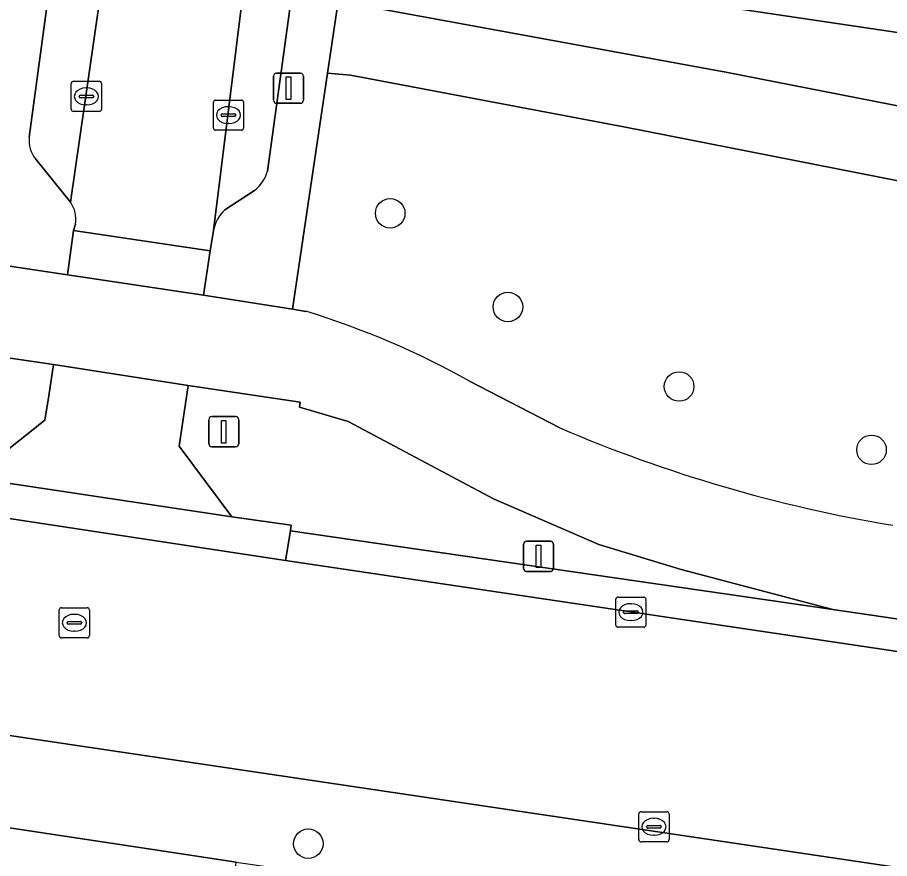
# Model space of a CAD drawing. Extents: x 163683 to 164494, y 382709 to 383872.
# Drawn here: x 164082.45 to 164111.33, y 382901.55 to 382929.41 of the extents above; entities that cross this region are included whole.
import ezdxf

# ---------------------------------------------------------------- set-up
doc = ezdxf.new("R2010")
doc.units = 0
for name, color, linetype in [('IMGEO_Berm_groen', 7, 'Continuous'), ('IMGEO_Boom', 7, 'Continuous'), ('IMGEO_Fietspad_gesloten', 7, 'Continuous'), ('IMGEO_Groenvoorziening', 7, 'Continuous'), ('IMGEO_Kolk', 7, 'Continuous'), ('IMGEO_Lichtmast', 7, 'Continuous'), ('IMGEO_Parkeervlak_open', 7, 'Continuous'), ('IMGEO_Rijbaan_lokaal_gesloten', 7, 'Continuous'), ('IMGEO_Rijbaan_lokaal_open', 7, 'Continuous'), ('IMGEO_Rioolput', 7, 'Continuous'), ('IMGEO_Verkeersbordpaal', 7, 'Continuous'), ('IMGEO_Voetpad_open', 7, 'Continuous')]:
    doc.layers.add(name, color=color, linetype=linetype)

msp = doc.modelspace()

# ---------------------------------------------------------------- linework, layer by layer
at = {"layer": 'IMGEO_Berm_groen'}
for points in [[(164083.489, 382916.871), (164083.648, 382917.908), (164080.015, 382918.445), (164079.969, 382918.239)], [(164063.573, 382916.731), (164061.579, 382916.967), (164079.851, 382914.143), (164079.881, 382914.352), (164080.954, 382914.16), (164083.365, 382916.067), (164083.489, 382916.871)]]:
    msp.add_lwpolyline(points, dxfattribs=at)
msp.add_lwpolyline([(164093.404, 382916.027), (164091.798, 382916.497), (164091.819, 382916.666), (164088.11, 382917.218), (164087.808, 382915.203), (164089.553, 382912.871), (164091.518, 382912.593), (164091.493, 382912.402), (164109.452, 382909.801), (164104.433, 382911.123), (164101.705, 382911.946), (164098.222, 382913.466)], close=True, dxfattribs=at)
at = {"layer": 'IMGEO_Boom'}
for centre in [(164094.797, 382922.922), (164098.694, 382919.82), (164104.362, 382917.184), (164110.734, 382915.088), (164092.085, 382902.04)]:
    msp.add_circle(centre, 0.489, dxfattribs=at)
at = {"layer": 'IMGEO_Fietspad_gesloten'}
for points in [[(164088.61, 382920.207), (164084.114, 382920.888), (164080.709, 382921.39), (164077.448, 382921.353), (164075.274, 382921.115), (164071.17, 382920.18)], [(164092.007, 382919.674), (164091.557, 382919.741), (164088.61, 382920.207)], [(164079.969, 382918.239), (164080.015, 382918.445), (164083.648, 382917.908), (164088.11, 382917.218), (164091.819, 382916.666), (164091.798, 382916.497), (164093.404, 382916.027), (164098.222, 382913.466), (164101.705, 382911.946), (164104.433, 382911.123), (164109.452, 382909.801), (164122.324, 382907.915), (164124.915, 382908.091), (164127.365, 382908.358), (164132.887, 382909.267), (164136.538, 382909.996), (164140.34, 382909.47), (164145.688, 382908.677), (164167.355, 382905.668), (164170.356, 382905.251), (164178.004, 382904.232), (164188.016, 382903.301)], [(164100.411, 382915.813), (164097.423, 382917.361)]]:
    msp.add_lwpolyline(points, dxfattribs=at)
for centre, radius, start, end in [((164084.043, 382893.528), 27.333, 60.6896, 73.0589), ((164119.389, 382960.225), 48.297, 246.8617, 260.5241)]:
    msp.add_arc(centre, radius, start, end, dxfattribs=at)
at = {"layer": 'IMGEO_Groenvoorziening'}
for points in [[(164093.559, 382933.622), (164093.297, 382931.638), (164139.939, 382924.7), (164140.229, 382926.679), (164137.706, 382927.054), (164130.289, 382928.161), (164128.706, 382928.397), (164120.241, 382929.628), (164116.872, 382930.126), (164113.229, 382930.665), (164103.402, 382932.145), (164095.981, 382933.235)], [(164093.297, 382931.638), (164093.072, 382929.933), (164094.036, 382929.771), (164105.912, 382927.595), (164116.325, 382925.558), (164136.589, 382920.625), (164138.954, 382920.045), (164139.409, 382922.626), (164139.939, 382924.7)]]:
    msp.add_lwpolyline(points, close=True, dxfattribs=at)
for points in [[(164138.554, 382917.653), (164135.761, 382918.443), (164115.146, 382923.304), (164102.583, 382925.772), (164093.486, 382927.494), (164092.722, 382927.559), (164091.557, 382919.741), (164092.007, 382919.674)], [(164097.423, 382917.361), (164100.411, 382915.813)]]:
    msp.add_lwpolyline(points, dxfattribs=at)
for centre, radius, start, end in [((164084.043, 382893.528), 27.333, 60.6896, 73.0589), ((164119.389, 382960.225), 48.297, 246.8617, 260.5241)]:
    msp.add_arc(centre, radius, start, end, dxfattribs=at)
at = {"layer": 'IMGEO_Kolk'}
for p, q in [((164084.238, 382926.368), (164084.238, 382927.22)), ((164084.313, 382927.294), (164085.165, 382927.294)), ((164084.726, 382927.074), (164084.751, 382927.074)), ((164085.239, 382927.22), (164085.239, 382926.368)), ((164084.497, 382926.788), (164084.497, 382926.8)), ((164084.935, 382926.751), (164084.537, 382926.751)), ((164084.54, 382926.837), (164084.938, 382926.837)), ((164084.981, 382926.8), (164084.981, 382926.788)), ((164084.749, 382926.514), (164084.724, 382926.514)), ((164088.941, 382925.747), (164088.941, 382926.599)), ((164089.016, 382926.673), (164089.868, 382926.673)), ((164089.942, 382926.599), (164089.942, 382925.747)), ((164085.165, 382926.294), (164084.313, 382926.294)), ((164089.2, 382926.167), (164089.2, 382926.179)), ((164089.243, 382926.216), (164089.641, 382926.216)), ((164089.429, 382926.453), (164089.454, 382926.453)), ((164089.684, 382926.179), (164089.684, 382926.167)), ((164089.638, 382926.13), (164089.24, 382926.13)), ((164089.452, 382925.893), (164089.427, 382925.893)), ((164089.868, 382925.673), (164089.016, 382925.673)), ((164102.265, 382909.284), (164102.265, 382910.136)), ((164102.34, 382910.21), (164103.192, 382910.21)), ((164103.266, 382910.136), (164103.266, 382909.284)), ((164102.524, 382909.704), (164102.524, 382909.716)), ((164102.567, 382909.753), (164102.965, 382909.753)), ((164102.753, 382909.99), (164102.778, 382909.99)), ((164103.008, 382909.716), (164103.008, 382909.704)), ((164102.962, 382909.667), (164102.564, 382909.667)), ((164102.776, 382909.43), (164102.751, 382909.43)), ((164103.192, 382909.21), (164102.34, 382909.21)), ((164103.102, 382903.101), (164103.954, 382903.101)), ((164103.027, 382902.175), (164103.027, 382903.027)), ((164103.515, 382902.881), (164103.54, 382902.881)), ((164104.028, 382903.027), (164104.028, 382902.175)), ((164103.286, 382902.595), (164103.286, 382902.607)), ((164103.724, 382902.558), (164103.326, 382902.558)), ((164103.329, 382902.644), (164103.727, 382902.644)), ((164103.77, 382902.607), (164103.77, 382902.595)), ((164103.538, 382902.321), (164103.513, 382902.321)), ((164103.954, 382902.101), (164103.102, 382902.101))]:
    msp.add_line(p, q, dxfattribs=at)
for points in [[(164084.238, 382926.368), (164084.238, 382927.22)], [(164084.313, 382927.294), (164085.165, 382927.294)], [(164085.239, 382927.22), (164085.239, 382926.368)], [(164088.941, 382925.747), (164088.941, 382926.599)], [(164089.016, 382926.673), (164089.868, 382926.673)], [(164089.942, 382926.599), (164089.942, 382925.747)], [(164085.165, 382926.294), (164084.313, 382926.294)], [(164089.868, 382925.673), (164089.016, 382925.673)], [(164102.265, 382909.284), (164102.265, 382910.136)], [(164102.34, 382910.21), (164103.192, 382910.21)], [(164103.266, 382910.136), (164103.266, 382909.284)], [(164103.192, 382909.21), (164102.34, 382909.21)], [(164103.102, 382903.101), (164103.954, 382903.101)], [(164103.027, 382902.175), (164103.027, 382903.027)], [(164104.028, 382903.027), (164104.028, 382902.175)], [(164103.954, 382902.101), (164103.102, 382902.101)]]:
    msp.add_lwpolyline(points, dxfattribs=at)
for centre, radius, start, end in [((164084.315, 382927.218), 0.0765, 91.552, 178.448), ((164084.315, 382927.218), 0.0765, 91.552, 178.448), ((164085.163, 382927.218), 0.0765, 1.552, 88.448), ((164085.163, 382927.218), 0.0765, 1.552, 88.448), ((164084.537, 382926.797), 0.0403, 85.8775, 175.7526), ((164084.534, 382926.787), 0.0366, 178.938, 274.7102), ((164084.938, 382926.794), 0.043, 264.8664, 352.4533), ((164084.942, 382926.799), 0.0386, 1.7309, 96.639), ((164089.018, 382926.597), 0.0765, 91.552, 178.448), ((164089.018, 382926.597), 0.0765, 91.552, 178.448), ((164089.866, 382926.597), 0.0765, 1.552, 88.448), ((164089.866, 382926.597), 0.0765, 1.552, 88.448), ((164084.315, 382926.37), 0.0765, 181.552, 268.448), ((164084.315, 382926.37), 0.0765, 181.552, 268.448), ((164085.163, 382926.37), 0.0765, 271.552, 358.448), ((164085.163, 382926.37), 0.0765, 271.552, 358.448), ((164089.24, 382926.176), 0.0403, 85.8775, 175.7526), ((164089.237, 382926.166), 0.0366, 178.938, 274.7102), ((164089.641, 382926.173), 0.043, 264.8664, 352.4533), ((164089.645, 382926.178), 0.0386, 1.7309, 96.639), ((164089.018, 382925.749), 0.0765, 181.552, 268.448), ((164089.018, 382925.749), 0.0765, 181.552, 268.448), ((164089.866, 382925.749), 0.0765, 271.552, 358.448), ((164089.866, 382925.749), 0.0765, 271.552, 358.448), ((164102.342, 382910.134), 0.0765, 91.552, 178.448), ((164102.342, 382910.134), 0.0765, 91.552, 178.448), ((164103.19, 382910.134), 0.0765, 1.552, 88.448), ((164103.19, 382910.134), 0.0765, 1.552, 88.448), ((164102.564, 382909.713), 0.0403, 85.8775, 175.7526), ((164102.969, 382909.715), 0.0386, 1.7309, 96.639), ((164102.561, 382909.703), 0.0366, 178.938, 274.7102), ((164102.965, 382909.71), 0.043, 264.8664, 352.4533), ((164102.342, 382909.286), 0.0765, 181.552, 268.448), ((164102.342, 382909.286), 0.0765, 181.552, 268.448), ((164103.19, 382909.286), 0.0765, 271.552, 358.448), ((164103.19, 382909.286), 0.0765, 271.552, 358.448), ((164103.104, 382903.025), 0.0765, 91.552, 178.448), ((164103.104, 382903.025), 0.0765, 91.552, 178.448), ((164103.952, 382903.025), 0.0765, 1.552, 88.448), ((164103.952, 382903.025), 0.0765, 1.552, 88.448), ((164103.326, 382902.604), 0.0403, 85.8775, 175.7526), ((164103.323, 382902.594), 0.0366, 178.938, 274.7102), ((164103.727, 382902.601), 0.043, 264.8664, 352.4533), ((164103.731, 382902.606), 0.0386, 1.7309, 96.639), ((164103.104, 382902.177), 0.0765, 181.552, 268.448), ((164103.104, 382902.177), 0.0765, 181.552, 268.448), ((164103.952, 382902.177), 0.0765, 271.552, 358.448), ((164103.952, 382902.177), 0.0765, 271.552, 358.448)]:
    msp.add_arc(centre, radius, start, end, dxfattribs=at)
for centre, major_axis, ratio, start_param, end_param in [((164084.725, 382926.794), (-0.387, 0.002), 0.722429, 4.712389, 7.853982), ((164084.75, 382926.794), (-0.39, 0.002), 0.717154, 1.570796, 4.712389), ((164089.428, 382926.173), (-0.387, 0.002), 0.722429, 4.712389, 7.853982), ((164089.453, 382926.173), (-0.39, 0.002), 0.717154, 1.570796, 4.712389), ((164102.752, 382909.71), (-0.387, 0.002), 0.722429, 4.712389, 7.853982), ((164102.777, 382909.71), (-0.39, 0.002), 0.717154, 1.570796, 4.712389), ((164103.514, 382902.601), (-0.387, 0.002), 0.722429, 4.712389, 7.853982), ((164103.539, 382902.601), (-0.39, 0.002), 0.717154, 1.570796, 4.712389)]:
    msp.add_ellipse(centre, major_axis=major_axis, ratio=ratio, start_param=start_param, end_param=end_param, dxfattribs=at)
at = {"layer": 'IMGEO_Lichtmast'}
for p, q in [((164090.937, 382926.665), (164090.937, 382927.465)), ((164090.937, 382927.465), (164090.937, 382926.665)), ((164091.037, 382927.565), (164091.827, 382927.565)), ((164091.827, 382927.565), (164091.037, 382927.565)), ((164091.927, 382927.465), (164091.927, 382926.665)), ((164091.927, 382926.665), (164091.927, 382927.465)), ((164091.827, 382926.565), (164091.037, 382926.565)), ((164091.037, 382926.565), (164091.827, 382926.565)), ((164099.314, 382912.059), (164100.104, 382912.059)), ((164100.104, 382912.059), (164099.314, 382912.059)), ((164099.214, 382911.159), (164099.214, 382911.959)), ((164099.214, 382911.959), (164099.214, 382911.159)), ((164100.204, 382911.959), (164100.204, 382911.159)), ((164100.204, 382911.159), (164100.204, 382911.959)), ((164100.104, 382911.059), (164099.314, 382911.059)), ((164099.314, 382911.059), (164100.104, 382911.059))]:
    msp.add_line(p, q, dxfattribs=at)
for points in [[(164091.357, 382927.44), (164091.507, 382927.44), (164091.507, 382926.69), (164091.357, 382926.69), (164091.357, 382927.44)], [(164099.634, 382911.934), (164099.784, 382911.934), (164099.784, 382911.184), (164099.634, 382911.184), (164099.634, 382911.934)]]:
    msp.add_lwpolyline(points, dxfattribs=at)
for centre, start, end in [((164091.037, 382927.465), 90, 180), ((164091.037, 382927.465), 90, 180), ((164091.827, 382927.465), 0, 90), ((164091.827, 382927.465), 360, 90), ((164091.037, 382926.665), 180, 270), ((164091.037, 382926.665), 180, 270), ((164091.827, 382926.665), 270, 0), ((164091.827, 382926.665), 270, 0), ((164099.314, 382911.959), 90, 180), ((164099.314, 382911.959), 90, 180), ((164100.104, 382911.959), 0, 90), ((164100.104, 382911.959), 360, 90), ((164099.314, 382911.159), 180, 270), ((164099.314, 382911.159), 180, 270), ((164100.104, 382911.159), 270, 0), ((164100.104, 382911.159), 270, 0)]:
    msp.add_arc(centre, 0.1, start, end, dxfattribs=at)
at = {"layer": 'IMGEO_Parkeervlak_open'}
for points in [[(164083.06, 382924.712), (164084.208, 382923.296), (164085.76, 382934.012), (164091.005, 382969.792), (164091.032, 382969.974), (164090.27, 382969.131), (164089.497, 382968.671)], [(164090.732, 382924.32), (164092.086, 382934.118), (164096.805, 382966.64), (164096.624, 382967.579), (164096.113, 382968.492), (164095.638, 382969.83), (164095.535, 382969.127), (164090.231, 382932.66), (164088.947, 382922.357)], [(164088.903, 382967.882), (164084.171, 382935.233), (164082.844, 382925.441)], [(164089.32, 382923.041), (164090.306, 382923.674)], [(164080.21, 382902.866), (164086.798, 382901.866), (164089.694, 382901.426), (164090.994, 382901.238), (164093.052, 382900.94), (164110.539, 382898.278), (164117.951, 382897.213), (164119.549, 382896.995), (164121.615, 382896.7), (164133.596, 382894.916), (164135.638, 382894.604), (164139.84, 382893.968), (164141, 382893.799), (164147.369, 382892.854), (164149.011, 382892.608), (164151.064, 382892.3), (164165.911, 382890.107), (164166.332, 382893.113), (164033.326, 382912.894)]]:
    msp.add_lwpolyline(points, dxfattribs=at)
for centre, radius, start, end in [((164083.838, 382925.339), 0.999, 174.1429, 218.8658), ((164089.501, 382924.668), 1.279, 308.9941, 344.2008), ((164090.244, 382922.093), 1.324, 134.2799, 168.5109)]:
    msp.add_arc(centre, radius, start, end, dxfattribs=at)
at = {"layer": 'IMGEO_Rijbaan_lokaal_gesloten'}
msp.add_lwpolyline([(163919.071, 382929.775), (163929.575, 382928.223), (163934.445, 382927.503), (163949.269, 382925.313), (163960.027, 382923.724), (163965.93, 382922.852), (164021.113, 382914.698), (164033.326, 382912.894), (164166.332, 382893.113), (164171.815, 382892.288), (164171.848, 382892.493), (164173.872, 382892.164), (164174.911, 382898.979), (164170.414, 382899.665), (164165.758, 382900.346), (164148.504, 382902.921), (164136.237, 382904.741), (164091.335, 382911.423), (164079.7, 382913.184), (164033.425, 382920.068), (164021.948, 382921.76), (164021.301, 382921.855), (163975.435, 382928.591), (163963.827, 382930.3)], dxfattribs=at)
at = {"layer": 'IMGEO_Rijbaan_lokaal_open'}
msp.add_lwpolyline([(164084.375, 382922.567), (164084.307, 382922.351), (164088.832, 382921.684), (164088.947, 382922.357), (164090.231, 382932.66), (164095.535, 382969.127), (164091.005, 382969.792), (164085.76, 382934.012), (164084.208, 382923.296)], dxfattribs=at)
for points in [[(164084.114, 382920.888), (164088.61, 382920.207), (164088.832, 382921.684), (164084.307, 382922.351)], [(164088.11, 382917.218), (164083.648, 382917.908), (164083.489, 382916.871), (164083.365, 382916.067), (164080.954, 382914.16), (164089.553, 382912.871), (164087.808, 382915.203)]]:
    msp.add_lwpolyline(points, close=True, dxfattribs=at)
msp.add_arc((164083.438, 382922.736), 0.952, 349.7711, 36.0344, dxfattribs=at)
at = {"layer": 'IMGEO_Rioolput'}
for p, q in [((164083.84, 382908.932), (164083.84, 382909.784)), ((164083.915, 382909.858), (164084.767, 382909.858)), ((164084.841, 382909.784), (164084.841, 382908.932)), ((164084.328, 382909.638), (164084.353, 382909.638)), ((164084.099, 382909.352), (164084.099, 382909.364)), ((164084.537, 382909.315), (164084.139, 382909.315)), ((164084.142, 382909.401), (164084.54, 382909.401)), ((164084.583, 382909.364), (164084.583, 382909.352)), ((164084.767, 382908.858), (164083.915, 382908.858)), ((164084.351, 382909.078), (164084.326, 382909.078))]:
    msp.add_line(p, q, dxfattribs=at)
for points in [[(164083.84, 382908.932), (164083.84, 382909.784)], [(164083.915, 382909.858), (164084.767, 382909.858)], [(164084.841, 382909.784), (164084.841, 382908.932)], [(164084.767, 382908.858), (164083.915, 382908.858)]]:
    msp.add_lwpolyline(points, dxfattribs=at)
for centre, radius, start, end in [((164083.917, 382909.782), 0.0765, 91.552, 178.448), ((164083.917, 382909.782), 0.0765, 91.552, 178.448), ((164084.765, 382909.782), 0.0765, 1.552, 88.448), ((164084.765, 382909.782), 0.0765, 1.552, 88.448), ((164084.139, 382909.361), 0.0403, 85.8775, 175.7526), ((164084.136, 382909.351), 0.0366, 178.938, 274.7102), ((164084.54, 382909.358), 0.043, 264.8664, 352.4533), ((164084.544, 382909.363), 0.0386, 1.7309, 96.639), ((164083.917, 382908.934), 0.0765, 181.552, 268.448), ((164083.917, 382908.934), 0.0765, 181.552, 268.448), ((164084.765, 382908.934), 0.0765, 271.552, 358.448), ((164084.765, 382908.934), 0.0765, 271.552, 358.448)]:
    msp.add_arc(centre, radius, start, end, dxfattribs=at)
for centre, major_axis, ratio, start_param, end_param in [((164084.327, 382909.358), (-0.387, 0.002), 0.722429, 4.712389, 7.853982), ((164084.352, 382909.358), (-0.39, 0.002), 0.717154, 1.570796, 4.712389)]:
    msp.add_ellipse(centre, major_axis=major_axis, ratio=ratio, start_param=start_param, end_param=end_param, dxfattribs=at)
at = {"layer": 'IMGEO_Verkeersbordpaal'}
for p, q in [((164088.79, 382915.286), (164088.79, 382916.086)), ((164088.79, 382916.086), (164088.79, 382915.286)), ((164088.89, 382916.186), (164089.68, 382916.186)), ((164089.68, 382916.186), (164088.89, 382916.186)), ((164089.78, 382916.086), (164089.78, 382915.286)), ((164089.78, 382915.286), (164089.78, 382916.086)), ((164089.68, 382915.186), (164088.89, 382915.186)), ((164088.89, 382915.186), (164089.68, 382915.186))]:
    msp.add_line(p, q, dxfattribs=at)
msp.add_lwpolyline([(164089.21, 382916.061), (164089.36, 382916.061), (164089.36, 382915.311), (164089.21, 382915.311), (164089.21, 382916.061)], dxfattribs=at)
for centre, start, end in [((164088.89, 382916.086), 90, 180), ((164088.89, 382916.086), 90, 180), ((164089.68, 382916.086), 0, 90), ((164089.68, 382916.086), 360, 90), ((164088.89, 382915.286), 180, 270), ((164088.89, 382915.286), 180, 270), ((164089.68, 382915.286), 270, 0), ((164089.68, 382915.286), 270, 0)]:
    msp.add_arc(centre, 0.1, start, end, dxfattribs=at)
at = {"layer": 'IMGEO_Voetpad_open'}
for points in [[(164100.39, 383035.674), (164098.124, 383035.989), (164097.915, 383034.601), (164096.804, 383027.184), (164097.675, 383027.054), (164097.357, 383025.464), (164096.163, 383017.209), (164095.296, 383011.222), (164094.015, 383011.414), (164093.777, 383009.815), (164092.315, 383000), (164088.422, 382973.858), (164087.983, 382970.912), (164082.663, 382935.187), (164082.071, 382930.744), (164081.754, 382928.429), (164080.709, 382921.39), (164084.114, 382920.888), (164084.307, 382922.351), (164084.375, 382922.567)], [(164088.947, 382922.357), (164088.832, 382921.684), (164088.61, 382920.207), (164091.557, 382919.741), (164092.722, 382927.559), (164093.072, 382929.933), (164093.297, 382931.638), (164093.559, 382933.622), (164098.876, 382969.417), (164099.302, 382972.288), (164103.418, 383000), (164104.762, 383008.256), (164105.063, 383010.105), (164103.379, 383010.362), (164103.936, 383014.016), (164105.713, 383025.977)], [(164096.099, 382972.966), (164095.638, 382969.83), (164096.113, 382968.492), (164096.624, 382967.579), (164096.805, 382966.64), (164092.086, 382934.118), (164090.732, 382924.32)], [(164082.844, 382925.441), (164084.171, 382935.233), (164088.903, 382967.882)], [(164084.208, 382923.296), (164083.06, 382924.712)], [(164090.306, 382923.674), (164089.32, 382923.041)]]:
    msp.add_lwpolyline(points, dxfattribs=at)
for points in [[(164138.954, 382920.045), (164136.589, 382920.625), (164116.325, 382925.558), (164105.912, 382927.595), (164094.036, 382929.771), (164093.072, 382929.933), (164092.722, 382927.559), (164093.486, 382927.494), (164102.583, 382925.772), (164115.146, 382923.304), (164135.761, 382918.443), (164138.554, 382917.653)], [(164091.335, 382911.423), (164091.493, 382912.402), (164091.518, 382912.593), (164089.553, 382912.871), (164080.954, 382914.16), (164079.881, 382914.352), (164079.851, 382914.143), (164079.7, 382913.184)], [(164122.324, 382907.915), (164109.452, 382909.801), (164091.493, 382912.402), (164091.335, 382911.423), (164136.237, 382904.741), (164136.369, 382905.735)], [(164089.694, 382901.426), (164086.798, 382901.866), (164080.21, 382902.866), (164080.011, 382901.545), (164089.551, 382900.168), (164089.574, 382900.373)]]:
    msp.add_lwpolyline(points, close=True, dxfattribs=at)
for centre, radius, start, end in [((164083.838, 382925.339), 0.999, 174.1429, 218.8658), ((164089.501, 382924.668), 1.279, 308.9941, 344.2008), ((164083.438, 382922.736), 0.952, 349.7711, 36.0344), ((164090.244, 382922.093), 1.324, 134.2799, 168.5109)]:
    msp.add_arc(centre, radius, start, end, dxfattribs=at)

doc.saveas('drawing.dxf')
